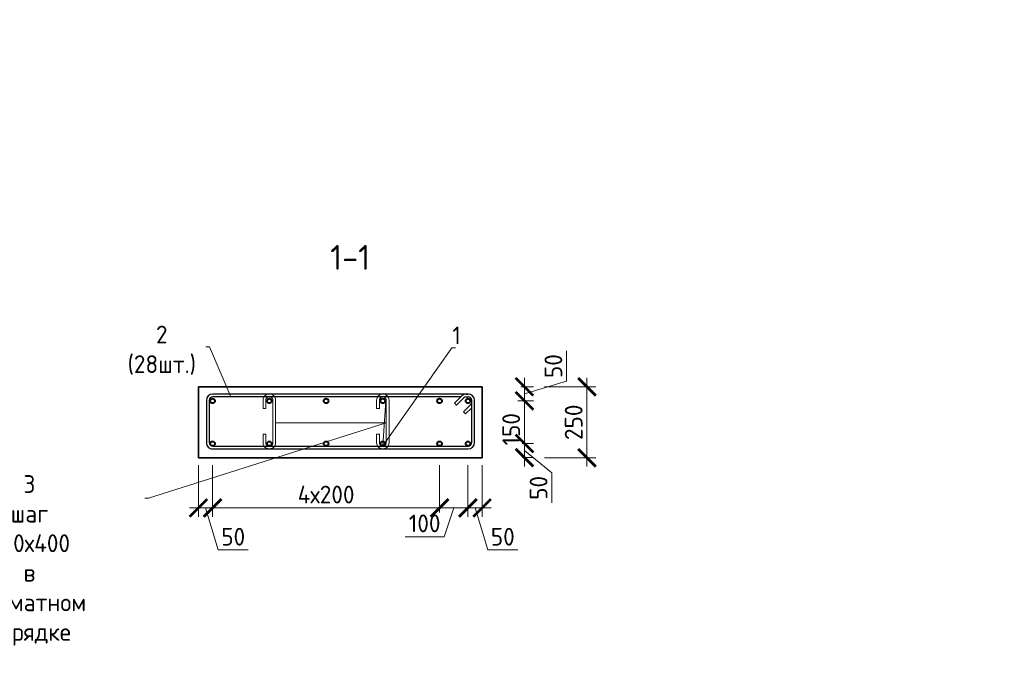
# Model space of a CAD drawing. Header units: millimetres. Extents: x 263826 to 1718326, y -423071 to 70137.
# Tile 378 of 486: x 694498 to 708378, y -128510 to -119341. Entities that reach past the tile are written whole.
import ezdxf
from ezdxf import colors
from ezdxf.entities.mleader import LeaderData, LeaderLine
from ezdxf.math import Vec2, Vec3

# ---------------------------------------------------------------- set-up
doc = ezdxf.new("R2010")
doc.units = ezdxf.units.MM
for name, color, linetype, lineweight in [('Арм_шпильки', 143, 'Continuous', 18), ('Армирование', 3, 'Continuous', 40), ('Выноски', 20, 'Continuous', 20), ('подоснова', 151, 'Continuous', 5), ('РАЗМЕРЫ', 1, 'Continuous', 9)]:
    doc.layers.add(name, color=color, linetype=linetype, lineweight=lineweight)
doc.layers.add('Колонна_ бетон', color=7, linetype='Continuous', lineweight=50, true_color=0xb4b496)
doc.styles.add('GOST 2.304', font='CS_Gost2304.shx')
doc.styles.add('GOST-2.304_Type-B', font='GOST_Common.ttf')
doc.styles.add('ГОСТ', font='GOST_Common.ttf')
doc.dimstyles.new('мой 25', dxfattribs={"dimscale": 100, "dimtxt": 2.5, "dimasz": 2.5, "dimexe": 1.25, "dimexo": 0.625, "dimtad": 1, "dimdec": 0, "dimlfac": 0.5, "dimtxsty": 'GOST-2.304_Type-B', "dimblk": 'ARCHTICK', "dimcen": 2.5, "dimdle": 1.25, "dimaunit": 1, "dimadec": 1, "dimazin": 2, "dimtfac": 1, "dimtdec": 0, "dimtmove": 1, "dimatfit": 3, "dimfxl": 6, "dimfxlon": 1, "dimtfill": 1, "dimlwd": -1, "dimlwe": -1, "dimarcsym": 0})

# ---------------------------------------------------------------- blocks, each defined once
blk = doc.blocks.new('_ArchTick')
at = {"color": 0, "linetype": 'ByBlock', "const_width": 0.15}
blk.add_lwpolyline([(-0.5, -0.5), (0.5, 0.5)], dxfattribs=at)
blk = doc.blocks.new('*D353')
at = {"layer": 'DEFPOINTS', "color": 0, "lineweight": 0, "transparency": 16777216}
for p in [(697217, -125336), (697017, -125515), (697017, -126221)]:
    blk.add_point(p, dxfattribs=at)
at = {"layer": 'РАЗМЕРЫ', "color": 0, "linetype": 'Continuous', "transparency": 16777216}
for p, q in [((697017, -125621), (697017, -126346)), ((697217, -125621), (697217, -126346)), ((697342, -126221), (696892, -126221)), ((697117, -126221), (697295, -126814)), ((697295, -126814), (697720, -126814))]:
    blk.add_line(p, q, dxfattribs=at)
at = {"layer": 'РАЗМЕРЫ', "color": 0, "transparency": 16777216, "xscale": 250, "yscale": 250, "zscale": 250, "rotation": 180}
blk.add_blockref('_ArchTick', (697017, -126221), dxfattribs=at)
at = {"layer": 'РАЗМЕРЫ', "color": 0, "transparency": 16777216, "xscale": 250, "yscale": 250, "zscale": 250}
blk.add_blockref('_ArchTick', (697217, -126221), dxfattribs=at)
at = {"layer": 'РАЗМЕРЫ', "color": 0, "lineweight": 0, "transparency": 16777216, "insert": (697508, -126627), "char_height": 250, "attachment_point": 5, "style": 'GOST-2.304_Type-B', "bg_fill": 3, "box_fill_scale": 1.1, "bg_fill_color": 256, "bg_fill_true_color": 13158600, "bg_fill_transparency": 0}
blk.add_mtext('50', dxfattribs=at)
blk = doc.blocks.new('*D349')
at = {"layer": 'DEFPOINTS', "color": 0, "lineweight": 0, "transparency": 16777216}
for p in [(700417, -125316), (697217, -125336), (700417, -126221)]:
    blk.add_point(p, dxfattribs=at)
at = {"layer": 'РАЗМЕРЫ', "color": 0, "linetype": 'Continuous', "transparency": 16777216}
for p, q in [((697217, -125621), (697217, -126346)), ((700417, -125621), (700417, -126346)), ((697092, -126221), (700542, -126221))]:
    blk.add_line(p, q, dxfattribs=at)
at = {"layer": 'РАЗМЕРЫ', "color": 0, "transparency": 16777216, "xscale": 250, "yscale": 250, "zscale": 250, "rotation": 180}
blk.add_blockref('_ArchTick', (697217, -126221), dxfattribs=at)
at = {"layer": 'РАЗМЕРЫ', "color": 0, "transparency": 16777216, "xscale": 250, "yscale": 250, "zscale": 250}
blk.add_blockref('_ArchTick', (700417, -126221), dxfattribs=at)
at = {"layer": 'РАЗМЕРЫ', "color": 0, "lineweight": 0, "transparency": 16777216, "insert": (698817, -126033), "char_height": 250, "attachment_point": 5, "style": 'GOST-2.304_Type-B', "bg_fill": 3, "box_fill_scale": 1.1, "bg_fill_color": 256, "bg_fill_true_color": 13158600, "bg_fill_transparency": 0}
blk.add_mtext('4х200', dxfattribs=at)
blk = doc.blocks.new('*D364')
at = {"layer": 'DEFPOINTS', "color": 0, "lineweight": 0, "transparency": 16777216}
for p in [(700417, -125316), (700817, -125316), (700817, -126221)]:
    blk.add_point(p, dxfattribs=at)
at = {"layer": 'РАЗМЕРЫ', "color": 0, "linetype": 'Continuous', "transparency": 16777216}
for p, q in [((700417, -125621), (700417, -126346)), ((700817, -125621), (700817, -126346)), ((700292, -126221), (700942, -126221)), ((700617, -126221), (700482, -126627)), ((700482, -126627), (699932, -126627))]:
    blk.add_line(p, q, dxfattribs=at)
at = {"layer": 'РАЗМЕРЫ', "color": 0, "transparency": 16777216, "xscale": 250, "yscale": 250, "zscale": 250}
blk.add_blockref('_ArchTick', (700817, -126221), dxfattribs=at)
at = {"layer": 'РАЗМЕРЫ', "color": 0, "lineweight": 0, "transparency": 16777216, "insert": (700207, -126439), "char_height": 250, "attachment_point": 5, "style": 'GOST-2.304_Type-B', "bg_fill": 3, "box_fill_scale": 1.1, "bg_fill_color": 256, "bg_fill_true_color": 13158600, "bg_fill_transparency": 0}
blk.add_mtext('100', dxfattribs=at)
at = {"layer": 'РАЗМЕРЫ', "color": 0, "transparency": 16777216, "xscale": 250, "yscale": 250, "zscale": 250, "rotation": 180}
blk.add_blockref('_ArchTick', (700417, -126221), dxfattribs=at)
blk = doc.blocks.new('*D365')
at = {"layer": 'DEFPOINTS', "color": 0, "lineweight": 0, "transparency": 16777216}
for p in [(700817, -125316), (701017, -125385), (701017, -126221)]:
    blk.add_point(p, dxfattribs=at)
at = {"layer": 'РАЗМЕРЫ', "color": 0, "linetype": 'Continuous', "transparency": 16777216}
for p, q in [((700817, -125621), (700817, -126346)), ((701017, -125621), (701017, -126346)), ((700692, -126221), (701142, -126221)), ((700917, -126221), (701095, -126814)), ((701095, -126814), (701520, -126814))]:
    blk.add_line(p, q, dxfattribs=at)
at = {"layer": 'РАЗМЕРЫ', "color": 0, "transparency": 16777216, "xscale": 250, "yscale": 250, "zscale": 250, "rotation": 180}
blk.add_blockref('_ArchTick', (700817, -126221), dxfattribs=at)
at = {"layer": 'РАЗМЕРЫ', "color": 0, "transparency": 16777216, "xscale": 250, "yscale": 250, "zscale": 250}
blk.add_blockref('_ArchTick', (701017, -126221), dxfattribs=at)
at = {"layer": 'РАЗМЕРЫ', "color": 0, "lineweight": 0, "transparency": 16777216, "insert": (701308, -126627), "char_height": 250, "attachment_point": 5, "style": 'GOST-2.304_Type-B', "bg_fill": 3, "box_fill_scale": 1.1, "bg_fill_color": 256, "bg_fill_true_color": 13158600, "bg_fill_transparency": 0}
blk.add_mtext('50', dxfattribs=at)
blk = doc.blocks.new('*D350')
at = {"layer": 'DEFPOINTS', "color": 0, "lineweight": 0, "transparency": 16777216}
for p in [(701017, -124514, -2880), (700817, -124713, -2880), (701614, -124713)]:
    blk.add_point(p, dxfattribs=at)
at = {"layer": 'РАЗМЕРЫ', "color": 0, "linetype": 'Continuous', "transparency": 16777216}
for p, q in [((702208, -124435), (702208, -124010)), ((701614, -124389), (701614, -124838)), ((701614, -124613), (702208, -124435)), ((701563, -124514), (701739, -124514)), ((701518, -124713), (701739, -124713))]:
    blk.add_line(p, q, dxfattribs=at)
at = {"layer": 'РАЗМЕРЫ', "color": 0, "transparency": 16777216, "xscale": 250, "yscale": 250, "zscale": 250}
for p, rotation in [((701614, -124514), 90), ((701614, -124713), 270)]:
    blk.add_blockref('_ArchTick', p, dxfattribs=dict(at, rotation=rotation))
at = {"layer": 'РАЗМЕРЫ', "color": 0, "lineweight": 0, "transparency": 16777216, "insert": (702021, -124223), "char_height": 250, "attachment_point": 5, "rotation": 90, "style": 'GOST-2.304_Type-B', "bg_fill": 3, "box_fill_scale": 1.1, "bg_fill_color": 256, "bg_fill_true_color": 13158600, "bg_fill_transparency": 0}
blk.add_mtext('50', dxfattribs=at)
blk = doc.blocks.new('*D351')
at = {"layer": 'DEFPOINTS', "color": 0, "lineweight": 0, "transparency": 16777216}
for p in [(700817, -125313, -2880), (701614, -125313), (701519, -125513)]:
    blk.add_point(p, dxfattribs=at)
at = {"layer": 'РАЗМЕРЫ', "color": 0, "linetype": 'Continuous', "transparency": 16777216}
for p, q in [((701614, -125638), (701614, -125188)), ((701518, -125313), (701739, -125313)), ((701614, -125413), (702001, -125727)), ((701581, -125513), (701739, -125513)), ((702001, -125727), (702001, -126152))]:
    blk.add_line(p, q, dxfattribs=at)
at = {"layer": 'РАЗМЕРЫ', "color": 0, "transparency": 16777216, "xscale": 250, "yscale": 250, "zscale": 250}
for p, rotation in [((701614, -125313), 90), ((701614, -125513), 270)]:
    blk.add_blockref('_ArchTick', p, dxfattribs=dict(at, rotation=rotation))
at = {"layer": 'РАЗМЕРЫ', "color": 0, "lineweight": 0, "transparency": 16777216, "insert": (701813, -125939), "char_height": 250, "attachment_point": 5, "rotation": 90, "style": 'GOST-2.304_Type-B', "bg_fill": 3, "box_fill_scale": 1.1, "bg_fill_color": 256, "bg_fill_true_color": 13158600, "bg_fill_transparency": 0}
blk.add_mtext('50', dxfattribs=at)
blk = doc.blocks.new('*D352')
at = {"layer": 'DEFPOINTS', "color": 0, "lineweight": 0, "transparency": 16777216}
for p in [(701614, -124713, 2880), (701614, -124713), (701655, -125313, 2880)]:
    blk.add_point(p, dxfattribs=at)
at = {"layer": 'РАЗМЕРЫ', "color": 0, "linetype": 'Continuous', "transparency": 16777216}
for p, q in [((701614, -125438), (701614, -124588)), ((701708, -124713), (701739, -124713)), ((701531, -125313), (701489, -125313))]:
    blk.add_line(p, q, dxfattribs=at)
at = {"layer": 'РАЗМЕРЫ', "color": 0, "lineweight": 0, "transparency": 16777216, "insert": (701427, -125113), "char_height": 250, "attachment_point": 5, "rotation": 90, "style": 'GOST-2.304_Type-B', "bg_fill": 3, "box_fill_scale": 1.1, "bg_fill_color": 256, "bg_fill_true_color": 13158600, "bg_fill_transparency": 0}
blk.add_mtext('150', dxfattribs=at)
at = {"layer": 'РАЗМЕРЫ', "color": 0, "transparency": 16777216, "xscale": 250, "yscale": 250, "zscale": 250}
for p, rotation in [((701614, -124713), 90), ((701614, -125313), 270)]:
    blk.add_blockref('_ArchTick', p, dxfattribs=dict(at, rotation=rotation))
blk = doc.blocks.new('*U406')
at = {"color": 0, "linetype": 'ByBlock', "lineweight": -2}
for p, q in [((-10, 921.9), (-10, 12.5)), ((-10, 914.9), (-10, 921.9)), ((0, 914.9), (0, 921.9)), ((162.8, 944.4), (12.5, 944.4)), ((162.8, 934.4), (12.5, 934.4)), ((53.8, 905.3), (28.3, 930.7)), ((38.8, 934.4), (60.9, 912.3)), ((60.9, 912.3), (53.8, 905.3)), ((175.3, 12.5), (175.3, 921.9)), ((185.3, 12.5), (185.3, 921.9)), ((22, 873.5), (-3.4, 899)), ((0, 895.6), (0, 12.5)), ((3.7, 906), (29.1, 880.6)), ((29.1, 880.6), (22, 873.5)), ((12.5, 0), (162.8, 0)), ((12.5, -10), (162.8, -10))]:
    blk.add_line(p, q, dxfattribs=at)
for centre, radius, start, end in [((12.5, 921.9), 22.5, 90, 180), ((12.5, 914.9), 22.5, 180, 225), ((12.5, 921.9), 12.5, 90, 180), ((12.5, 914.9), 12.5, 180, 225), ((19.5, 921.9), 12.5, 45, 90), ((162.8, 921.9), 22.5, 0, 90), ((162.8, 921.9), 12.5, 0, 90), ((12.5, 12.5), 22.5, 180, 270), ((12.5, 12.5), 12.5, 180, 270), ((162.8, 12.5), 12.5, 270, 0), ((162.8, 12.5), 22.5, 270, 0)]:
    blk.add_arc(centre, radius, start, end, dxfattribs=at)
at = {"style": 'GOST 2.304', "oblique": 15, "flags": 9}
for tag, p in [('ДИАМЕТР', (-52.8, -63)), ('КЛАСС', (-53, -68.7)), ('ПОЗИЦИЯ', (-52.3, -58)), ('ДЛИНА', (-52.5, -73.8)), ('МАССА', (-52.3, -78.3))]:
    blk.add_attdef(tag, p, '', height=2.5, dxfattribs=at)
blk = doc.blocks.new('*U407')
for p, q in [((-8, 0), (-7.4, 4.7)), ((-7.4, 4.7), (-5.6, 9)), ((-5.6, 9), (-2.7, 12.7)), ((-2.7, 12.7), (1, 15.6)), ((1, 15.6), (5.3, 17.4)), ((5.3, 17.4), (10, 18)), ((34, 18), (10, 18)), ((10, 10), (34, 10)), ((34, 10), (34, 18)), ((108.4, 18), (132.4, 18)), ((108.4, 10), (108.4, 18)), ((132.4, 10), (108.4, 10)), ((137, 17.4), (132.4, 18)), ((141.4, 15.6), (137, 17.4)), ((145.1, 12.7), (141.4, 15.6)), ((148, 9), (145.1, 12.7)), ((149.8, 4.7), (148, 9)), ((150.4, 0), (149.8, 4.7)), ((149.8, -4.7), (150.4, 0)), ((-7.4, -4.7), (-8, 0)), ((-5.6, -9), (-7.4, -4.7)), ((-2.7, -12.7), (-5.6, -9)), ((1, -15.6), (-2.7, -12.7)), ((5.3, -17.4), (1, -15.6)), ((10, -18), (5.3, -17.4)), ((10, -18), (132.4, -18)), ((132.4, -18), (137, -17.4)), ((137, -17.4), (141.4, -15.6)), ((141.4, -15.6), (145.1, -12.7)), ((145.1, -12.7), (148, -9)), ((148, -9), (149.8, -4.7))]:
    blk.add_line(p, q)
at = {"color": 0, "linetype": 'ByBlock', "lineweight": -2}
for p, q in [((0, 0), (0.3, 2.6)), ((0.3, 2.6), (1.3, 5)), ((1.3, 5), (2.9, 7.1)), ((2.9, 7.1), (5, 8.7)), ((5, 8.7), (7.4, 9.7)), ((7.4, 9.7), (10, 10)), ((135, 9.7), (132.4, 10)), ((137.4, 8.7), (135, 9.7)), ((139.5, 7.1), (137.4, 8.7)), ((141.1, 5), (139.5, 7.1)), ((142.1, 2.6), (141.1, 5)), ((142.4, 0), (142.1, 2.6)), ((142.1, -2.6), (142.4, 0)), ((0.3, -2.6), (0, 0)), ((1.3, -5), (0.3, -2.6)), ((2.9, -7.1), (1.3, -5)), ((5, -8.7), (2.9, -7.1)), ((7.4, -9.7), (5, -8.7)), ((10, -10), (7.4, -9.7)), ((10, -10), (132.4, -10)), ((132.4, -10), (135, -9.7)), ((135, -9.7), (137.4, -8.7)), ((137.4, -8.7), (139.5, -7.1)), ((139.5, -7.1), (141.1, -5)), ((141.1, -5), (142.1, -2.6))]:
    blk.add_line(p, q, dxfattribs=at)
at = {"style": 'GOST 2.304', "oblique": 15, "flags": 9}
for tag, p in [('ПОЗИЦИЯ', (118, -56.6)), ('ДИАМЕТР', (117.8, -62.2)), ('ДЛИНА', (118.1, -72.5)), ('КЛАСС', (118, -67.8)), ('МАССА', (118.7, -78.2))]:
    blk.add_attdef(tag, p, '', height=2.5, dxfattribs=at)
blk = doc.blocks.new('_None')
blk = doc.blocks.new('*D357')
at = {"layer": 'DEFPOINTS', "color": 0, "lineweight": 0, "transparency": 16777216}
for p in [(700067, -124515), (700106, -125515), (702495, -125515)]:
    blk.add_point(p, dxfattribs=at)
at = {"layer": 'РАЗМЕРЫ', "color": 0, "linetype": 'Continuous', "transparency": 16777216}
for p, q in [((702495, -124390), (702495, -125640)), ((701895, -124515), (702620, -124515)), ((701895, -125515), (702620, -125515))]:
    blk.add_line(p, q, dxfattribs=at)
at = {"layer": 'РАЗМЕРЫ', "color": 0, "transparency": 16777216, "xscale": 250, "yscale": 250, "zscale": 250}
for p, rotation in [((702495, -124515), 90), ((702495, -125515), 270)]:
    blk.add_blockref('_ArchTick', p, dxfattribs=dict(at, rotation=rotation))
at = {"layer": 'РАЗМЕРЫ', "color": 0, "lineweight": 0, "transparency": 16777216, "insert": (702307, -125015), "char_height": 250, "attachment_point": 5, "rotation": 90, "style": 'GOST-2.304_Type-B', "bg_fill": 3, "box_fill_scale": 1.1, "bg_fill_color": 256, "bg_fill_true_color": 13158600, "bg_fill_transparency": 0}
blk.add_mtext('250', dxfattribs=at)

msp = doc.modelspace()

# ---------------------------------------------------------------- linework, layer by layer
at = {"layer": 'Армирование', "color": 3}
for centre in [(697217.1135, -124713.74897, 5979.99999), (698017.1135, -124713.74897, 5979.99999), (698817.1135, -124713.74897, 5979.99999), (699617.1135, -124713.74897, 5979.99999), (700417.1135, -124713.74897, 5979.99999), (700817.1135, -124713.74897, 5979.99999), (697217.1135, -125315.59255, 5979.99999), (698017.1135, -125315.59255, 5979.99999), (698817.1135, -125315.59255, 5979.99999), (699617.1135, -125315.59255, 5979.99999), (700417.1135, -125315.59255, 5979.99999), (700817.1135, -125315.59255, 5979.99999)]:
    msp.add_circle(centre, 32, dxfattribs=at)
at = {"layer": 'Колонна_ бетон', "color": 180, "linetype": 'Continuous', "lineweight": 35, "transparency": 33554687}
for p, q in [((697017.1135, -125514.67076, 5979.99999), (697017.1135, -124514.67076, 5979.99999)), ((701017.1135, -124514.67076, 5979.99999), (697017.1135, -124514.67076, 5979.99999)), ((701017.1135, -124514.67076, 5979.99999), (701017.1135, -125514.67076, 5979.99999)), ((701017.1135, -125514.67076, 5979.99999), (697017.1135, -125514.67076, 5979.99999))]:
    msp.add_line(p, q, dxfattribs=at)

# ---------------------------------------------------------------- texts
at = {"layer": 'РАЗМЕРЫ', "insert": (699156.66581, -122690.45312, 5979.99999), "char_height": 350, "attachment_point": 5, "style": 'GOST-2.304_Type-B'}
msp.add_mtext_dynamic_manual_height_columns('1-1', width=3941.2127758, gutter_width=625, heights=[0], dxfattribs=at)

# ---------------------------------------------------------------- leaders
at = {"layer": 'подоснова'}
ml = msp.add_multileader_mtext('Standard', dxfattribs=at)
ml.set_content('2 (28шт.)', color=256, style='GOST-2.304_Type-B')
ml.set_leader_properties(color=256, linetype='ByLayer', lineweight=15)
ml.set_arrow_properties(name='NONE')
ml.build(insert=Vec2(0, 0))
ml.multileader.update_dxf_attribs({"text_left_attachment_type": 6, "text_right_attachment_type": 6, "dogleg_length": 10, "arrow_head_size": 18})
ctx = ml.context
ctx.base_point, ctx.char_height, ctx.arrow_head_size, ctx.landing_gap_size, ctx.plane_origin = Vec3(695838.1035, -123953.33926, 3100), 250, 18, 20, Vec3(693785.25569, -123407.29346, 3100)
ctx.left_attachment, ctx.right_attachment, ctx.text_align_type = 6, 6, 1
notes = []
notes.append((ctx, [(1, (1, 1, 0), (697173.70956, -123953.33926, 3100), (-1, 0), 10, [(0, [(697475.01634, -124655.97652, 3100)], 0, [])])]))
ctx.mtext.insert, ctx.mtext.width, ctx.mtext.alignment, ctx.mtext.flow_direction = Vec3(696500.90653, -123653.33926, 3100), 22.8977991, 2, 5
for ctx, leaders in notes:
    for number, flags, end, landing, length, lines in leaders:
        leader = LeaderData()
        leader.index, (leader.has_last_leader_line, leader.has_dogleg_vector, leader.attachment_direction) = number, flags
        leader.last_leader_point, leader.dogleg_vector, leader.dogleg_length = Vec3(end), Vec3(landing), length
        for number, points, colour, breaks in lines:
            line = LeaderLine()
            line.index, line.vertices, line.color, line.breaks = number, Vec3.list(points), colors.encode_raw_color(colour), breaks
            leader.lines.append(line)
        ctx.leaders.append(leader)

# ---------------------------------------------------------------- next in the draw order: dimensions: what is measured, and where the dimension line sits
at = {"layer": 'РАЗМЕРЫ', "color": 146, "lineweight": 0, "true_color": 0x006272}
dim = msp.add_linear_dim(base=(701614.42144, -124712.71882, 8859.99998), p1=(701017.11489, -124514.1041, 5979.99999), p2=(700817.13931, -124712.71882, 5979.99999), angle=90, dimstyle='мой 25', override={"dimlfac": 0.25}, dxfattribs=at)
dim.commit()
dim.dimension.update_dxf_attribs({"geometry": '*D350', "text_midpoint": (702020.67144, -124372.78646, 8859.99998)})
dim = msp.add_linear_dim(base=(697017.1135, -126220.54559, 5979.99999), p1=(697217.1135, -125335.59255, 5979.99999), p2=(697017.1135, -125514.67076, 5979.99999), dimstyle='мой 25', override={"dimlfac": 0.25}, dxfattribs=at)
dim.commit()
dim.dimension.update_dxf_attribs({"geometry": '*D353', "text_midpoint": (697357.7385, -126626.79559, 5979.99999)})

# ---------------------------------------------------------------- next in the draw order: dimensions: what is measured, and where the dimension line sits
dim = msp.add_linear_dim(base=(700417.1135, -126220.54559, 5979.99999), p1=(697217.1135, -125335.59255, 5979.99999), p2=(700417.1135, -125315.59255, 5979.99999), text='4х200', dimstyle='мой 25', override={"dimlfac": 0.25}, dxfattribs=at)
dim.commit()
dim.dimension.update_dxf_attribs({"geometry": '*D349', "text_midpoint": (698817.1135, -126033.04559, 5979.99999)})

# ---------------------------------------------------------------- next in the draw order: block references
at = {"layer": 'Арм_шпильки', "color": 3, "xscale": 4.875, "yscale": 4.875, "zscale": 4.875, "rotation": 89.99999999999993}
for p in [(698017.1135, -125350.13197, 3100), (699617.1135, -125350.13197, 3100)]:
    msp.add_blockref('*U407', p, dxfattribs=at)

# ---------------------------------------------------------------- next in the draw order: dimensions: what is measured, and where the dimension line sits
at = {"layer": 'РАЗМЕРЫ', "color": 146, "lineweight": 0}
dim = msp.add_linear_dim(base=(700817.1135, -126220.54559, 5979.99999), p1=(700417.1135, -125315.59255, 5979.99999), p2=(700817.1135, -125315.59255, 5979.99999), dimstyle='мой 25', override={"dimlfac": 0.25}, dxfattribs=at)
dim.commit()
dim.dimension.update_dxf_attribs({"geometry": '*D364', "text_midpoint": (700419.09049, -126626.79559, 5979.99999), "dimtype": 160})

# ---------------------------------------------------------------- next in the draw order: leaders
at = {"layer": 'подоснова'}
ml = msp.add_multileader_mtext('Standard', dxfattribs=at)
ml.set_content('3 шаг 400х400 \\Pв шахматном порядке ', color=256, style='GOST-2.304_Type-B')
ml.set_leader_properties(color=256, linetype='ByLayer', lineweight=15)
ml.set_arrow_properties(name='NONE')
ml.build(insert=Vec2(0, 0))
ml.multileader.update_dxf_attribs({"text_left_attachment_type": 6, "text_right_attachment_type": 6, "dogleg_length": 10, "arrow_head_size": 18})
ctx = ml.context
ctx.base_point, ctx.char_height, ctx.arrow_head_size, ctx.landing_gap_size, ctx.plane_origin = Vec3(692967.38063, -126085.21819, 3100), 250, 18, 20, Vec3(696419.9013, -125731.99471, 3100)
ctx.left_attachment, ctx.right_attachment, ctx.text_align_type = 6, 6, 1
notes = []
notes.append((ctx, [(1, (1, 1, 0), (696313.59275, -126085.21819, 3100), (-1, 0), 10, [(1, [(698104.8635, -125023.06989, 3100), (699665.8635, -125023.06989, 3100)], 0, [])])]))
ctx.mtext.insert, ctx.mtext.width, ctx.mtext.alignment, ctx.mtext.flow_direction = Vec3(694635.48669, -125760.21819, 3100), 22.8977991, 2, 5
for ctx, leaders in notes:
    for number, flags, end, landing, length, lines in leaders:
        leader = LeaderData()
        leader.index, (leader.has_last_leader_line, leader.has_dogleg_vector, leader.attachment_direction) = number, flags
        leader.last_leader_point, leader.dogleg_vector, leader.dogleg_length = Vec3(end), Vec3(landing), length
        for number, points, colour, breaks in lines:
            line = LeaderLine()
            line.index, line.vertices, line.color, line.breaks = number, Vec3.list(points), colors.encode_raw_color(colour), breaks
            leader.lines.append(line)
        ctx.leaders.append(leader)

# ---------------------------------------------------------------- next in the draw order: dimensions: what is measured, and where the dimension line sits
at = {"layer": 'РАЗМЕРЫ', "color": 146, "lineweight": 0}
dim = msp.add_linear_dim(base=(701017.1135, -126220.54559, 5979.99999), p1=(700817.1135, -125315.59255, 5979.99999), p2=(701017.1135, -125384.70634, 5979.99999), dimstyle='мой 25', override={"dimlfac": 0.25}, dxfattribs=at)
dim.commit()
dim.dimension.update_dxf_attribs({"geometry": '*D365', "text_midpoint": (701157.7385, -126626.79559, 5979.99999)})

# ---------------------------------------------------------------- next in the draw order: dimensions: what is measured, and where the dimension line sits
at = {"layer": 'РАЗМЕРЫ', "color": 146, "lineweight": 0, "true_color": 0x006272}
dim = msp.add_linear_dim(base=(701614.42144, -125313.18231, 8859.99998), p1=(701518.65749, -125513.18231, 8859.99998), p2=(700817.13931, -125313.18231, 5979.99999), angle=90, dimstyle='мой 25', override={"dimlfac": 0.25}, dxfattribs=at)
dim.commit()
dim.dimension.update_dxf_attribs({"geometry": '*D351', "text_midpoint": (702000.94699, -125789.17886, 8859.99998), "dimtype": 160})

# ---------------------------------------------------------------- next in the draw order: leaders
at = {"layer": 'подоснова'}
ml = msp.add_multileader_mtext('Standard', dxfattribs=at)
ml.set_content('1 ', color=256, style='GOST-2.304_Type-B')
ml.set_leader_properties(color=256, linetype='ByLayer', lineweight=15)
ml.set_arrow_properties(name='NONE')
ml.build(insert=Vec2(0, 0))
ml.multileader.update_dxf_attribs({"text_left_attachment_type": 6, "text_right_attachment_type": 6, "dogleg_length": 10, "arrow_head_size": 18})
ctx = ml.context
ctx.base_point, ctx.char_height, ctx.arrow_head_size, ctx.landing_gap_size, ctx.plane_origin = Vec3(700599.38785, -123965.71605, 5979.99999), 250, 18, 20, Vec3(697886.61096, -122183.33738, 5979.99999)
ctx.left_attachment, ctx.right_attachment, ctx.text_align_type = 6, 6, 1
notes = []
notes.append((ctx, [(0, (1, 1, 0), (700589.38785, -123965.71605, 5979.99999), (1, 0), 10, [(1, [(699657.1135, -124713.74897, 5979.99999), (699617.1135, -125347.59255, 5979.99999)], 0, [])])]))
ctx.mtext.insert, ctx.mtext.width, ctx.mtext.alignment, ctx.mtext.flow_direction = Vec3(700656.88785, -123665.71605, 5979.99999), 22.8977991, 2, 5
for ctx, leaders in notes:
    for number, flags, end, landing, length, lines in leaders:
        leader = LeaderData()
        leader.index, (leader.has_last_leader_line, leader.has_dogleg_vector, leader.attachment_direction) = number, flags
        leader.last_leader_point, leader.dogleg_vector, leader.dogleg_length = Vec3(end), Vec3(landing), length
        for number, points, colour, breaks in lines:
            line = LeaderLine()
            line.index, line.vertices, line.color, line.breaks = number, Vec3.list(points), colors.encode_raw_color(colour), breaks
            leader.lines.append(line)
        ctx.leaders.append(leader)

# ---------------------------------------------------------------- next in the draw order: block references
at = {"lineweight": 30, "xscale": 3.959999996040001, "yscale": 3.959999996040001, "zscale": 3.959999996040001, "rotation": 269.9999999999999}
msp.add_blockref('*U406', (697169.45474, -124655.97652, 3100), dxfattribs=at)

# ---------------------------------------------------------------- next in the draw order: dimensions: what is measured, and where the dimension line sits
at = {"layer": 'РАЗМЕРЫ', "color": 146, "lineweight": 0, "true_color": 0x006272}
dim = msp.add_linear_dim(base=(701614.42144, -124712.71882, 5979.99999), p1=(701655.16211, -125313.18231, 8859.99998), p2=(701614.42144, -124712.71882, 8859.99998), angle=90, dimstyle='мой 25', override={"dimlfac": 0.25}, dxfattribs=at)
dim.commit()
dim.dimension.update_dxf_attribs({"geometry": '*D352', "text_midpoint": (701614.42144, -125112.95057, 5979.99999), "dimtype": 160})

# ---------------------------------------------------------------- next in the draw order: dimensions: what is measured, and where the dimension line sits
dim = msp.add_linear_dim(base=(702494.64479, -125514.67076, 5979.99999), p1=(700067.12644, -124514.67076, 5979.99999), p2=(700105.85702, -125514.67076, 5979.99999), angle=90, dimstyle='мой 25', override={"dimlfac": 0.25}, dxfattribs=at)
dim.commit()
dim.dimension.update_dxf_attribs({"geometry": '*D357', "text_midpoint": (702307.14479, -125014.67076, 5979.99999)})

# ---------------------------------------------------------------- next in the draw order: texts
at = {"layer": 'Выноски'}
note = msp.add_mtext_static_columns([''] * 2, width=18679.7309208, gutter_width=20.19117, height=0, dxfattribs=dict(at, insert=(415001.40784, -101131.04754), char_height=250, attachment_point=1, style='ГОСТ'))
for column, words in zip([note] + note.columns.linked_columns, ['\\pi1500;{\\H2x;Общие указания:}\\P1.^IРабочая документация разработана в соответствии с заданием на проектирование, требованиями {\\H3x; }действующих технических регламентов, стандартов, сводов правил и других документов, содержащих установленные {\\H1.16667x; }требования.{\\H1.77778x; }\\P2.^IРабочая документация выполнена в соответствии со следующими нормативными и техническими {\\H1.57407x; }документами:{\\H1.64198x; }\\P-^IСП 20.13330.2016 "Нагрузки и воздействия";{\\H1.61934x; }\\P-^IСП 63.13330.2018 "Бетонные и железобетонные конструкции. Основные положения";{\\H1.62689x; }\\P-^IСП 70.13330.2012 "Несущие и ограждающие конструкции".{\\H1.62437x; }\\P4.^IЗа относительную отметку 0,000 принята отметка чистого пола первого этажа, соответствующая {\\H1.62521x; }абсолютной отметке 648,00 в Балтийской системе высот.{\\H1.62493x; }\\P{\\fISOCPEUR|b0|i0|c204|p34;5.^IПеречень видов работ, для которых необходимо составлять акты освидетельствования скрытых \\H1.62502x; \\H0.61538x;работ:\\H1.62499x; \\H0.61539x;\\P-^Iсоответствие арматуры (длина, диаметры, распределение по площади элементов, количество и т.д.), \\H1.725x; \\H0.57971x;закладных деталей рабочим чертежам;\\H1.67917x; \\H0.59553x;\\P-^Iустройство и армирование монолитных стен;\\H1.60694x; \\H0.6223x;\\P-^Iосвидетельствование опалубки перед бетонированием;\\H1.63102x; \\H0.61311x;\\P-^Iотбор контрольных проб бетона;\\H1.62299x; \\H0.61615x;\\P-^Iсоответствие законченных железобетонных конструкций проекту с отображением качества работ;\\H1.62567x; \\H0.61513x;\\P-^Iустройство монолитных конструкций, выполняемых в зимнее время;\\H1.62478x; \\H0.61547x;\\P\\fISOCPEUR|b0|i0|c0|p34;6.^I\\fISOCPEUR|b0|i0|c204|p34;Запрещается выполнение последующих работ при отсутствии актов освидетельствования \\H1.62507x; \\H0.61536x;предшествующих скрытых работ во всех случаях.\\H1.62498x; \\H0.61539x;\\P\\fISOCPEUR|b0|i0|c0|p34;7.^I\\fISOCPEUR|b0|i0|c204|p34;Арматура класса А240 и А500С по ГОСТ 34028-2016, материал монолитных конструкций - бетон \\H1.62501x; \\H0.61538x;тяжелый класса В25 по ГОСТ 26633-2015.\\H1.625x; \\H0.61539x;\\P\\fISOCPEUR|b0|i0|c0|p34;8.^I\\fISOCPEUR|b0|i0|c204|p34;Работы по бетонированию монолитных конструкций вести в соответствии со СП 70.13330.2012 \\H1.625x; \\H0.61538x;"Несущие и ограждающие конструкции".\\H1.625x; \\H0.61538x;\\P\\fISOCPEUR|b0|i0|c0|p34;9.^I\\fISOCPEUR|b0|i0|c204|p34;Все строительно-монтажные работы необходимо выполнять в соответствии со СНиП 12-03-2001 \\H1.625x; \\H0.61538x;"Безопасность труда в строительстве. Часть 1. Общие требования.", Безопасность труда в строительстве. Часть \\H1.625x; \\H0.61538x;2. Строительное производство". Строительство здания должно производиться в соответствии с проектом \\H1.625x; \\H0.61538x;производства работ (ППР).\\H1.725x; \\H0.57971x;\\P\\fISOCPEUR|b0|i0|c0|p34;10.^I\\fISOCPEUR|b0|i0|c204|p34;При отсутствии ППР производство строительно-монтажных работ запрещается.\\H1.67917x; \\H0.59553x;\\P\\fISOCPEUR|b0|i0|c0|p34;11.^I\\fISOCPEUR|b0|i0|c204|p34;Бетон следует укладывать в бетонные конструкции горизонтальными слоями одинаковой толщины без \\H1.60694x; \\H0.6223x;разрывов, с последовательным направлением укладки в одну сторону во всех слоях.\\H1.63102x; \\H0.61311x;\\P\\fISOCPEUR|b0|i0|c0|p34;12.^I\\fISOCPEUR|b0|i0|c204|p34;В начальный период твердения бетон необходимо защищать от попадания атмосферных осадков или \\H1.62299x; \\H0.61615x;потерь влаги.\\H1.62567x; \\H0.61513x;\\P\\fISOCPEUR|b0|i0|c0|p34;13.^I\\fISOCPEUR|b0|i0|c204|p34;Уход за свежеуложенным бетоном начинать сразу после укладки бетонной смеси и осуществлять до \\H1.62478x; \\H0.61547x;достижения прочности бетона не менее 70% от проектной.\\H1.62507x; \\H0.61536x;\\P\\fISOCPEUR|b0|i0|c0|p34;14.^I\\fISOCPEUR|b0|i0|c204|p34;Проект рассчитан на производство работ в период положительных температур. В случае выполнения \\H1.62498x; \\H0.61539x;работ при отрицательных температурах необходимо выполнять требования СНиП часть 3 по производству работ \\H1.62501x; \\H0.61538x;и ППР.\\H1.625x; \\H0.61539x;\\P\\fISOCPEUR|b0|i0|c0|p34;15.^I\\fISOCPEUR|b0|i0|c204|p34;При минимальной температуре воздуха до минус 15°С допускается:\\H1.625x; \\H0.61538x;\\P-^Iвыдерживание бетона в конструкции методом термоса, при предварительном разогреве бетонной \\H1.625x; \\H0.61538x;смеси, \\H1.625x; \\H0.61538x;\\P-^Iфорсированный электроразогрев бетона в конструкции с повторным уплотнением.\\H1.625x; \\H0.61538x;\\PПри минимальной температуре воздуха до минус 25°С допускается:\\H1.625x; \\H0.61538x;\\P-^Iобогрев бетона в греющей опалубке с помощью низкотемпературных электронагревателей,\\H1.625x; \\H0.61538x;\\P-^Iэлектродный сквозной прогреб бетона,\\H1.625x; \\H0.61538x;\\P-^Iэлектрообогрев с помощью греющего провода.\\H1.625x; \\H0.61538x;\\P}16.^IЗаполнителем для бетона служит щебень твердых пород, наибольшая фракция щебня не должна превышать {\\H1.625x; }40мм.{\\H1.625x; }\\P17.^IВ процессе бетонирования обеспечить соблюдение защитных слоев и мест положения рабочей арматуры {\\H1.625x; }согласно проекту. Величина защитного слоя продольной рабочей арматуры у боковых граней стен монолитных {\\H1.625x; }участков должны быть не менее 20мм и не менее диаметра продольной рабочей арматуры конструкции, величина {\\H1.625x; }защитного слоя поперечной арматуры - не менее 10мм. {\\H1.625x; }\\P\\pi0;             18.Крестовые соединения стержней продольной и поперечной арматуры, соединение стержней продольной {\\H1.625x; }арматуры по длине выполнить вязкой отожженой проволокой диаметром 2,0-3,0мм.{\\H1.625x; }\\P\\pi1500;{\\H1.625x; }', '']):
    column.text = words

doc.saveas('drawing.dxf')
